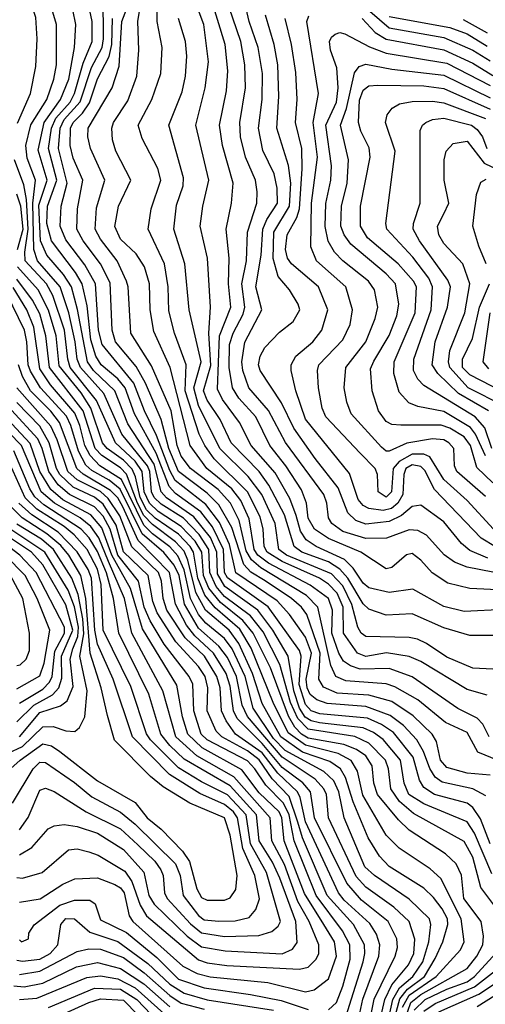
# Model space of a CAD drawing. Extents: x 501367 to 657802, y 482273 to 547541.
# Tile 662 of 714: x 630825 to 632438, y 490128 to 493541. Entities that reach past the tile are written whole.
import ezdxf

# ---------------------------------------------------------------- set-up
doc = ezdxf.new("R2010")
doc.units = 0

msp = doc.modelspace()

# ---------------------------------------------------------------- linework, layer by layer
at = {"layer": '0CON20XD'}
for points in [[(630817.8, 493182.2), (630863.3, 493285), (630881.3, 493378.7), (630886.2, 493475), (630881.1, 493548.9), (630846.1, 493655), (630777, 493815)], [(632440.7, 490850.7), (632395.5, 490875.5), (632288.4, 490898.4), (632265, 490915.6), (632246.2, 490946.2), (632224.8, 491004.8), (632201.5, 491045), (632155.2, 491095), (632109, 491129), (632025, 491160.2), (631890.6, 491170.6), (631855, 491184.1), (631832.1, 491202.2), (631820.7, 491225), (631817.5, 491255), (631836.7, 491345), (631815, 491401.2), (631759.9, 491479.9), (631716.9, 491526.9), (631574, 491624), (631552, 491722), (631517.8, 491797.8), (631470.4, 491860.4), (631364.5, 491944.4), (631345, 491979.1), (631299.7, 492099.7), (631257.2, 492185), (631221.1, 492281.1), (631111.4, 492415), (631098.5, 492465), (631087.5, 492625), (631051.4, 492691.4), (630985, 492778.4), (630965.1, 492825), (630969.5, 492895), (630990, 492975), (630960.3, 493095), (630965.1, 493165), (630979.1, 493195), (631035, 493256.1), (631074.6, 493375), (631111.2, 493445), (631116.2, 493475), (631114, 493625)], [(632451.6, 491055), (632429.3, 491099.3), (632409.9, 491119.9), (632343.7, 491153.7), (632185, 491263.5), (632105, 491292.4), (632005, 491290.1), (631971.5, 491301.5), (631947.7, 491317.7), (631930.6, 491345), (631906.5, 491415), (631909.5, 491495), (631894.7, 491534.7), (631831.5, 491581.5), (631687.8, 491657.8), (631650.7, 491685), (631638.1, 491705), (631620.8, 491810.8), (631591.4, 491875), (631559.8, 491915), (631473.8, 491985), (631415.5, 492065.5), (631347, 492335), (631289.9, 492459.9), (631277.2, 492535), (631274.8, 492625), (631257.2, 492685), (631229, 492729), (631175, 492780.8), (631155.2, 492824.8), (631167.4, 492895), (631210.6, 492985), (631158, 493085), (631147.3, 493125), (631144.8, 493165), (631150.5, 493185), (631200.4, 493259.6), (631231.2, 493345), (631238, 493435), (631234.3, 493535.7), (631249.9, 493625)], [(632445, 491199.4), (632375, 491219), (632215, 491316.6), (632175, 491334.2), (632096.2, 491346.2), (632025, 491333.7), (631995.7, 491345), (631947.2, 491415), (631945.6, 491505), (631925, 491553.8), (631895, 491584.7), (631863.8, 491605), (631735, 491662.7), (631683.2, 491695), (631672.4, 491715), (631669.1, 491775), (631658.2, 491818.2), (631615.1, 491905), (631498.6, 492018.6), (631466.3, 492065), (631447.1, 492105), (631398.2, 492255), (631401.9, 492345), (631361.5, 492455), (631342.2, 492532.2), (631340, 492615), (631327.2, 492695), (631271, 492815), (631281.2, 492885), (631314, 492985), (631304.3, 493025), (631249.3, 493129.3), (631236.1, 493175), (631283.4, 493265), (631313.8, 493355), (631318.4, 493445), (631301.2, 493535), (631300, 493625)], [(632505, 491496.2), (632365, 491489.3), (632295, 491506.8), (632187.4, 491567.4), (632104.8, 491555.2), (632035, 491571.8), (632015, 491587.8), (631980.4, 491640.4), (631950.5, 491670.5), (631851.9, 491715), (631818.1, 491738.1), (631798.4, 491768.4), (631782.8, 491822.8), (631761.2, 491881.2), (631710.8, 491970.8), (631627.8, 492065), (631586.6, 492145), (631528.3, 492225), (631511, 492261), (631517.9, 492445), (631557, 492545), (631549.2, 492625), (631551.2, 492715), (631540.2, 492815), (631559.5, 492905), (631565.2, 492975), (631528, 493105), (631517.5, 493175), (631541.6, 493295), (631546.2, 493363.9), (631536.9, 493455), (631479.6, 493645)], [(632505, 491563.3), (632385, 491569.8), (632308.1, 491588.1), (632254.3, 491624.3), (632215, 491668.2), (632185, 491690.7), (632165, 491686.1), (632115, 491642.7), (632095, 491637.3), (632007.5, 491695), (631895, 491742.9), (631847, 491775), (631825, 491813.8), (631819.1, 491865), (631801.1, 491911.1), (631747.6, 491995), (631691.7, 492065), (631643.2, 492165), (631585, 492229.8), (631562.6, 492265), (631551.5, 492335), (631552.3, 492415), (631564.8, 492454.8), (631599.5, 492520.5), (631604.9, 492545), (631595.1, 492625), (631611, 492705), (631614.2, 492805), (631647.1, 492905), (631647.5, 492945), (631642.6, 492985), (631608.2, 493065), (631590.8, 493135), (631587.7, 493185), (631607.6, 493305), (631604.9, 493384.9), (631591, 493465), (631537.4, 493625)], [(632485, 490449.7), (632423.3, 490533.3), (632395, 490638.6), (632365, 490692.4), (632190.2, 490790.2), (632141, 490831), (632111.4, 490875), (632102.8, 490945), (632092.7, 490975), (632035, 491033.3), (631986.9, 491056.9), (631905, 491069.6), (631825, 491082.3), (631788.6, 491118.6), (631764, 491175), (631726.5, 491306.5), (631668.9, 491418.9), (631624.5, 491474.5), (631535, 491542.2), (631506.1, 491576.1), (631484.4, 491625), (631480.3, 491705), (631447.4, 491757.3), (631392.8, 491812.8), (631315, 491861.6), (631291.6, 491885), (631282, 491905), (631276, 491975), (631268.6, 491995), (631179.7, 492105), (631117.3, 492245), (631035.6, 492335), (631024.4, 492365), (631017.3, 492425), (630995.7, 492525), (630965.3, 492615), (630887.3, 492705), (630874.7, 492744.7), (630870.6, 492905), (630880.7, 492985), (630851.6, 493061.6), (630847.2, 493105), (630863.9, 493176.1), (630919.5, 493265), (630943.9, 493335), (630952.8, 493385), (630953.2, 493525), (630926.7, 493615)], [(632455, 490684.2), (632421.5, 490771.5), (632395, 490811), (632375, 490825.4), (632262.2, 490855), (632225, 490879.3), (632210, 490905), (632188.9, 490985), (632120, 491070), (632078.5, 491098.5), (632029.8, 491119.8), (631865, 491135.6), (631835, 491145.8), (631815, 491167.4), (631793.6, 491236.4), (631800.9, 491335), (631794.4, 491355), (631686.3, 491506.3), (631545, 491606.1), (631535.3, 491625.3), (631531.3, 491705), (631493.3, 491783.3), (631452.7, 491835), (631365, 491898.9), (631343.2, 491923.2), (631298.2, 492038.2), (631222.6, 492175), (631191.1, 492265), (631165, 492296.6), (631107.2, 492345), (631088.6, 492375), (631071.9, 492431.9), (631058.9, 492548.9), (631042.1, 492625), (631018.7, 492665), (630935, 492774.8), (630919.3, 492835), (630921.6, 492895), (630954.1, 492985), (630925.7, 493094.3), (630935.2, 493165), (630950.5, 493199.5), (630999.7, 493255), (631015.1, 493285), (631045, 493390.5), (631076.4, 493465), (631076.9, 493535), (631061, 493605)], [(632483, 490973), (632412.1, 491002.1), (632375, 491070), (632300.6, 491105), (632204.1, 491184.1), (632125, 491229.1), (632095, 491239.5), (631955, 491249.7), (631921.1, 491265), (631902.7, 491302.7), (631857.8, 491505), (631818.5, 491545), (631660.7, 491640.7), (631628.6, 491668.6), (631610.2, 491700.2), (631586, 491805), (631555.1, 491865.1), (631512.6, 491912.6), (631416.6, 491985), (631385, 492027.7), (631370.4, 492065), (631349.9, 492185), (631281.8, 492341.8), (631210, 492455), (631201.1, 492615), (631195.2, 492635), (631162.8, 492705), (631105, 492780.2), (631086.8, 492815), (631091.5, 492888.5), (631120.8, 492985), (631070.4, 493095), (631061.2, 493135), (631062.2, 493165), (631145.4, 493304.6), (631170.1, 493379.9), (631179.1, 493535), (631208.6, 493611.4)], [(632465, 491407.2), (632385, 491407.1), (632295, 491432.9), (632185, 491481.4), (632095, 491476.8), (632035, 491497.6), (632015, 491516.5), (631962.5, 491605), (631935, 491637.1), (631895, 491661.6), (631803.3, 491695), (631776.5, 491715), (631742.6, 491825), (631688.3, 491928.3), (631655, 491975.5), (631557.5, 492075), (631519.5, 492155), (631475, 492222.7), (631461.6, 492255), (631487.2, 492342.8), (631480.4, 492455), (631486.8, 492545), (631475.9, 492715), (631451, 492825), (631459.8, 492895), (631480.4, 492985), (631435.2, 493175), (631467.8, 493305), (631479.4, 493395), (631463.3, 493525), (631430, 493615)], [(632465, 491626.7), (632376, 491644), (632331.3, 491661.3), (632296.1, 491686.1), (632235, 491754.3), (632205, 491770.6), (632175, 491773), (632096.3, 491743.7), (632025, 491742.9), (631945, 491767.4), (631906.9, 491795), (631895.6, 491815), (631889.3, 491865), (631878.5, 491895), (631745.9, 492075.9), (631687.1, 492187.1), (631619.1, 492265), (631598, 492325), (631595.1, 492355), (631605, 492423.6), (631663.9, 492535), (631643.9, 492615), (631661.6, 492725), (631667.4, 492815), (631681.6, 492848.4), (631718.1, 492905), (631717.5, 492957.5), (631707.3, 493007.3), (631667.5, 493087.5), (631652.3, 493165), (631665.1, 493265), (631666, 493355), (631651.7, 493445), (631620, 493535), (631604.2, 493605)], [(632005, 493599.3), (632105, 493512.4), (632295, 493478.9), (632395.2, 493435.2), (632455, 493398.2)], [(632460.7, 490580.7), (632401, 490721), (632375, 490760.8), (632225, 490822.7), (632174, 490855), (632156.9, 490895), (632145.1, 490975), (632085, 491046.3), (632051, 491071), (632015, 491087.1), (631864.3, 491104.3), (631835, 491110.9), (631813.8, 491123.8), (631795, 491155), (631775, 491215), (631755.8, 491335), (631702.9, 491425), (631649.8, 491495), (631536, 491576), (631510.6, 491620.6), (631508, 491695), (631486.1, 491746.1), (631428.1, 491818.1), (631334.3, 491884.3), (631315, 491904.8), (631290.7, 492000.7), (631200.2, 492140.2), (631154.9, 492255), (631080.9, 492325), (631060.4, 492355), (631026.2, 492536.2), (631005.1, 492615), (630977.6, 492657.6), (630919.4, 492725), (630897.1, 492775), (630891.3, 492898.7), (630920.4, 492985), (630889.2, 493089.2), (630910.3, 493185), (630966.7, 493265), (630995.1, 493334.9), (631014.8, 493444.8), (631019.5, 493525), (631008.9, 493575)], [(632447.5, 491675), (632385, 491701.4), (632355.6, 491725.6), (632295, 491801.1), (632215, 491858.6), (632185, 491854.3), (632147.7, 491822.3), (632105, 491802.2), (632025, 491793), (631989.7, 491805), (631961.8, 491831.8), (631928.5, 491918.5), (631849.5, 492020.5), (631775.3, 492125.3), (631732.9, 492212.9), (631658.9, 492325), (631652.3, 492345), (631658, 492375), (631674.7, 492405), (631725, 492457.8), (631772.3, 492495), (631795.3, 492535), (631790, 492555), (631759.7, 492605), (631721, 492651), (631703, 492713), (631705.5, 492805), (631760.4, 492895), (631764.3, 492975), (631756.1, 493036.1), (631715.8, 493165), (631722.9, 493275), (631719.1, 493385), (631706.6, 493455), (631676.9, 493556.9)], [(632466.3, 491775), (632375.9, 491875), (632295, 491946.8), (632245.8, 492025.8), (632225, 492035.6), (632185, 492035.7), (632139.9, 492010.1), (632119.1, 491985), (632113.2, 491905), (632095, 491886.2), (632066.8, 491905), (632064.7, 491965), (632056.8, 491985), (632005, 492038.1), (631885.7, 492165), (631872.8, 492195), (631860.2, 492265), (631857.6, 492325), (631862.2, 492345), (631945, 492431.1), (631970.4, 492485), (631978.7, 492535), (631955.3, 492615), (631853.3, 492705), (631834.2, 492754.2), (631836.8, 492905), (631856.8, 493065), (631842.2, 493185), (631860, 493285), (631819.6, 493535), (631826.6, 493555)], [(632455, 490922.6), (632375, 490929.7), (632305, 490949.2), (632283.7, 490975), (632269, 491039), (632254.8, 491065), (632188, 491128), (632115, 491177.4), (632035, 491199.7), (631925, 491206.5), (631877.6, 491227.6), (631861.2, 491255), (631865.8, 491345), (631819.9, 491479.9), (631801.4, 491505), (631766.7, 491535), (631676.1, 491596.1), (631625.8, 491625.8), (631602.2, 491652.2), (631560.5, 491780.5), (631515, 491860.1), (631475, 491900.3), (631375, 491975.4), (631342, 492055), (631315.4, 492155.4), (631261.2, 492281.2), (631228.9, 492338.9), (631157.5, 492425), (631145.4, 492465), (631138.5, 492628.5), (631105.5, 492695), (631045.8, 492775), (631023.7, 492815), (631025.2, 492885.2), (631043.8, 492985), (631010.8, 493060.8), (630999.8, 493105), (631001.1, 493165), (631010.2, 493185), (631042.9, 493217), (631067.2, 493252.8), (631095, 493335.8), (631135.9, 493414.1), (631145.1, 493455.1), (631147.4, 493545)], [(632465, 491289.5), (632395, 491294), (632305, 491331.3), (632235, 491379.2), (632203.4, 491393.5), (632175, 491399.4), (632025, 491402.7), (632008.7, 491415), (631996.7, 491435), (631975.9, 491514.1), (631945, 491578.5), (631905, 491620.3), (631749.8, 491685), (631723, 491705), (631710.4, 491795), (631664.5, 491895), (631617.2, 491957.2), (631518.7, 492055), (631445, 492203.7), (631428.3, 492265), (631453.9, 492355), (631412.9, 492535), (631397.8, 492695), (631359.6, 492815), (631368.6, 492898.6), (631391.2, 492965), (631393.3, 492993.3), (631341.9, 493175), (631388.4, 493291.6), (631400, 493345), (631404, 493415), (631400, 493465), (631376, 493545)], [(632474, 491714), (632424, 491744), (632262.7, 491912.7), (632229.1, 491979.1), (632215, 491992.9), (632185, 491998.5), (632162.8, 491985), (632155.9, 491965), (632152.3, 491895), (632135.1, 491865), (632113.3, 491846.7), (632085, 491840), (632035, 491846.9), (632015, 491856.7), (631998.4, 491878.4), (631967.8, 491967.8), (631815, 492156.5), (631782.2, 492255), (631766.1, 492325), (631765.7, 492345), (631782.5, 492375), (631840.6, 492425), (631871.7, 492465), (631893, 492535), (631860.5, 492615), (631766.7, 492695), (631753.6, 492715), (631746.3, 492745), (631752, 492795), (631784.9, 492855), (631794.3, 492885.7), (631804.4, 493024.4), (631803.2, 493095), (631781, 493185), (631786.5, 493265), (631781.6, 493358.4), (631767.4, 493455), (631744.8, 493545)], [(632011.9, 493545), (632057, 493497), (632095, 493473.3), (632295, 493436.2), (632395, 493390.9), (632465, 493348)], [(632105, 493552.5), (632315, 493514.3), (632375, 493492.3), (632445, 493449.3)], [(632361.6, 493541.6), (632445, 493495.6)], [(632438.7, 491888.7), (632340, 491975), (632332, 491995), (632329.6, 492055), (632311.9, 492075), (632294.4, 492084.4), (632255, 492088.3), (632166.5, 492073.5), (632105, 492045.2), (632095, 492045.7), (632078.9, 492058.9), (631974.2, 492175), (631958.9, 492215), (631949.3, 492265), (631955.7, 492335), (632024.4, 492425), (632057.2, 492505), (632066, 492545), (632054.3, 492605), (632034.3, 492635), (631945, 492704.8), (631916.4, 492735), (631894, 492774), (631883.8, 492823.8), (631885.8, 492904.2), (631902.9, 492985), (631905.7, 493035), (631886.4, 493175), (631922.5, 493255), (631928.6, 493305), (631924.5, 493374.5), (631902.2, 493435), (631898.3, 493465), (631905, 493480.5), (631918.5, 493491.5), (631935, 493496.8), (631952.1, 493492.1), (632037.1, 493447.1), (632095, 493424.6), (632305, 493390), (632455, 493312.6)], [(632465, 491935.9), (632409.5, 491989.5), (632387.5, 492065), (632365.2, 492095), (632315, 492125.3), (632285, 492135.9), (632145.6, 492135.6), (632115, 492138.4), (632095, 492148.4), (632068.8, 492185), (632046.2, 492255), (632041, 492331), (632052.1, 492357.9), (632105, 492446.1), (632131.9, 492515), (632138.4, 492555), (632127.6, 492625), (632095, 492660), (631972.9, 492762.9), (631949.7, 492795), (631938.3, 492825), (631940.1, 492895), (631960, 492975), (631964.8, 493055), (631937.1, 493175), (631957.1, 493232.9), (631985, 493357.3), (632001.6, 493378.4), (632025, 493386.8), (632115, 493369.5), (632295, 493349.2), (632455, 493270.5)], [(632438.9, 492028.9), (632404.6, 492104.6), (632387.5, 492127.5), (632295, 492183.1), (632205, 492200.2), (632172.9, 492212.9), (632140.5, 492250.5), (632121.7, 492315), (632123.2, 492355), (632195.1, 492525), (632199.8, 492615), (632189.7, 492635), (632136.3, 492695), (632030.4, 492785), (632006.3, 492825), (632006, 492895), (632039.2, 493065), (632036.5, 493096.5), (632007.1, 493155), (631999.3, 493185), (632002.6, 493262.6), (632015, 493296.4), (632035, 493312), (632065.5, 493314.5), (632225, 493311.5), (632295, 493302.5), (632455, 493231.2)], [(632460.9, 492055), (632436.8, 492126.8), (632403.4, 492165), (632225, 492273.2), (632205.1, 492295.1), (632189.8, 492325), (632191.3, 492365), (632250.5, 492535), (632256, 492615), (632242.5, 492645), (632187.8, 492717.8), (632096.7, 492815), (632094.3, 492835), (632126.5, 493085), (632092.1, 493185), (632098.6, 493211.4), (632115.3, 493234.7), (632141, 493249), (632185, 493257.3), (632255, 493258.8), (632295, 493252.8), (632438.6, 493198.6)], [(632449.6, 492185), (632345.6, 492245.6), (632274.5, 492314.5), (632254.8, 492345), (632264.9, 492425), (632307.4, 492545), (632317.8, 492615), (632308.6, 492638.6), (632210.2, 492775), (632189, 492815), (632189.3, 492835), (632213.3, 492905), (632212.8, 493157.3), (632220.4, 493175), (632232.9, 493185), (632255.7, 493195), (632295, 493200.3), (632391.1, 493175), (632410.3, 493160.3), (632428.4, 493135), (632444.2, 493095)], [(632502.2, 492202.2), (632379.2, 492265), (632315.1, 492335), (632310.9, 492355), (632315.6, 492394.4), (632367.9, 492525), (632385.2, 492625), (632360, 492695), (632294.8, 492765), (632277, 492795), (632272.5, 492825), (632295, 492867.9), (632312.6, 492905), (632296.3, 492985), (632296.2, 493055), (632302.5, 493085), (632327.5, 493112.5), (632375, 493120.5), (632434.1, 493044.1), (632557.6, 492985)], [(631225, 492010.7), (631157.3, 492075), (631091.6, 492221.6), (631000.7, 492335), (630991.6, 492365), (630980.7, 492465), (630939.7, 492585), (630918.2, 492625), (630844.9, 492705), (630843.7, 492735), (630855.1, 492814.9), (630848.4, 492918.4), (630839.2, 492969.2), (630807.5, 493055)], [(632440.8, 492695), (632415.9, 492755.9), (632395.5, 492825), (632408.4, 492935), (632422.4, 492977.6), (632441.6, 492988.4)], [(630817.5, 492745), (630837.2, 492815), (630829.9, 492895), (630815.9, 492935.9)], [(632151.7, 490118.3), (632175, 490159.5), (632267.6, 490225), (632352.3, 490317.7), (632364.8, 490345.2), (632355.1, 490425), (632284.6, 490564.6), (632247.7, 490597.7), (632140.1, 490670.1), (632095.2, 490715), (632013.6, 490853.6), (631995.9, 490935.9), (631973.5, 490973.5), (631928.2, 490998.2), (631815, 491026.4), (631755, 491068.9), (631703.6, 491175), (631626.9, 491363.1), (631588.1, 491428.1), (631502, 491502), (631466.2, 491546.2), (631442.8, 491605), (631427.8, 491695), (631415.7, 491715), (631375, 491758.3), (631295, 491813.1), (631265, 491841.9), (631243.2, 491885), (631226.9, 491956.9), (631215, 491982.7), (631185, 492014.6), (631128.5, 492055), (631112.8, 492075), (631072.2, 492195), (631037.8, 492247.8), (630961.8, 492341.8), (630951.2, 492445), (630924.8, 492534.8), (630889.4, 492605), (630817.7, 492685)], [(632114.4, 490045), (632142.2, 490147.8), (632168.9, 490181.1), (632227.8, 490225), (632265, 490286.6), (632291.3, 490345), (632308.8, 490405), (632307.8, 490425), (632289.5, 490459.5), (632259.1, 490499.1), (632225, 490530.9), (632105, 490606.4), (632071.7, 490641.7), (632032.8, 490705), (631980.5, 490830.5), (631954.6, 490914.6), (631936.4, 490945), (631899.8, 490969.8), (631805, 491002.3), (631729.8, 491055), (631665, 491171.3), (631632.4, 491275), (631585, 491379.3), (631551.6, 491425), (631468.8, 491495), (631435.4, 491555.4), (631408, 491668), (631395, 491699), (631365, 491731.4), (631285, 491790.9), (631255, 491822.9), (631233.1, 491865), (631195.8, 491965.8), (631175, 491988.2), (631110.2, 492030.2), (631086.7, 492055), (631045.2, 492185.2), (630928.5, 492335), (630916.5, 492445), (630895, 492521.7), (630869.5, 492569.5), (630815, 492641.2)], [(632098.3, 490055), (632117.8, 490145), (632141, 490185), (632187.8, 490225), (632222, 490275), (632243.2, 490345), (632250.2, 490405), (632245.6, 490425), (632175, 490492.6), (632054.3, 490575), (632021.4, 490605), (631949, 490775), (631931.1, 490865), (631913.4, 490903.4), (631879, 490935), (631745, 491007.9), (631705, 491050), (631634.5, 491155), (631606.2, 491265), (631561, 491361), (631535, 491396.8), (631469.7, 491449.7), (631445, 491479.5), (631416.9, 491535), (631395, 491633.7), (631372.9, 491682.9), (631345, 491713.8), (631285, 491758.6), (631255, 491789.2), (631177.6, 491947.6), (631103.3, 491995), (631070, 492030), (631050.6, 492065), (631034, 492135), (631016.9, 492176.9), (630932.1, 492275), (630895, 492330.9), (630874.4, 492475), (630850.4, 492535), (630802.3, 492612.3)], [(632535, 492232.6), (632385, 492310.2), (632359.7, 492335), (632359.4, 492365), (632393.5, 492436.5), (632417.9, 492545), (632453.3, 492625)], [(632072.2, 490065), (632090.6, 490145), (632114.7, 490195.3), (632172.3, 490265), (632191.1, 490305), (632194.6, 490354.6), (632174.1, 490415), (632121.6, 490465), (632025, 490533.9), (631991.4, 490571.4), (631895.4, 490775), (631887.9, 490855), (631879.1, 490875), (631848.5, 490908.5), (631735, 490984.6), (631615, 491125.4), (631596.4, 491165), (631577, 491265), (631545, 491330), (631515, 491369.9), (631445, 491432.2), (631396.2, 491515), (631377.6, 491615), (631360.5, 491650.5), (631325, 491694), (631249.5, 491759.5), (631173.8, 491913.8), (631134.9, 491944.9), (631075, 491978.6), (631055, 491997.6), (631028.7, 492045), (631002.6, 492135), (630987.1, 492167.1), (630897.2, 492265), (630862.9, 492322.9), (630854.9, 492345), (630850.5, 492425), (630842.1, 492465), (630781.1, 492591.1)], [(632451.1, 492331.1), (632431, 492355), (632455.1, 492525)], [(632009.1, 490489.1), (631958.5, 490548.5), (631846.2, 490775), (631832.4, 490865), (631806.4, 490896.4), (631735, 490949.7), (631665, 491032), (631579.2, 491119.2), (631565.8, 491145.8), (631555, 491231.2), (631540.9, 491275), (631496.9, 491345), (631431.8, 491405), (631403, 491443), (631364.6, 491515), (631344.2, 491625), (631235.7, 491735.7), (631182.3, 491852.3), (631165, 491883.5), (631139.6, 491909.6), (631045.5, 491965.5), (631023.1, 491985), (630963, 492145), (630933.8, 492183.8), (630863.2, 492255), (630835, 492304.4), (630821.3, 492345)], [(631996.7, 490065), (632014.2, 490145.8), (632070, 490295), (632073.2, 490335), (632061, 490371), (632038.7, 490408.7), (631949.6, 490489.6), (631929.9, 490515), (631815, 490761.2), (631796.9, 490845), (631787.5, 490865), (631719.4, 490929.4), (631665, 491000.4), (631573.4, 491065), (631540.5, 491110.5), (631524.9, 491145), (631519.3, 491225), (631508.2, 491265), (631465.7, 491335), (631398.6, 491398.6), (631335.5, 491495), (631321.9, 491535), (631316.9, 491595), (631305.9, 491625), (631214.1, 491714.1), (631172, 491822), (631131.5, 491881.5), (631105, 491905.4), (631025, 491945.9), (630991.8, 491975), (630955.1, 492085.1), (630932.7, 492132.7), (630815.8, 492265)], [(631955, 490085.3), (632014.9, 490275), (632021.5, 490305), (632019.7, 490335), (631982, 490405), (631891.1, 490505), (631805.5, 490705.5), (631789.2, 490759.2), (631759, 490849), (631699.8, 490909.8), (631655, 490976.1), (631615, 491007.3), (631525.2, 491055), (631505.8, 491075), (631475.4, 491145), (631477.5, 491225), (631468, 491265), (631445, 491298.8), (631366.5, 491385), (631301.2, 491485), (631286.2, 491525), (631270.4, 491615), (631185, 491697.2), (631159.5, 491789.5), (631115, 491862.4), (631085, 491886.5), (631011.1, 491921.1), (630964.7, 491964.7), (630953.2, 491985), (630927.6, 492075), (630895, 492132.2), (630815, 492214.4)], [(630825, 490482.5), (630896.4, 490493.6), (630975, 490545.2), (631016.4, 490563.6), (631095, 490566.2), (631155, 490543.8), (631175, 490532.5), (631187.8, 490515), (631204.8, 490435), (631216.8, 490415), (631390.7, 490260.7), (631440.3, 490235), (631485, 490223.2), (631685, 490203.8), (631815, 490171.7), (631845, 490178), (631895, 490216.8), (631923.4, 490295), (631915.9, 490345), (631879.3, 490405), (631812.3, 490512.3), (631741.5, 490695), (631734, 490775), (631724.1, 490795), (631655, 490860.8), (631595, 490940.9), (631457.1, 491017.1), (631407.6, 491065), (631389.6, 491125), (631370.3, 491235), (631250.3, 491430.3), (631209, 491569), (631144.7, 491684.7), (631110, 491780), (631071.9, 491825), (630975, 491877.4), (630933, 491913), (630895.5, 491975), (630861.9, 492071.9), (630765.5, 492175.5)], [(631895, 490109.4), (631922.8, 490135), (631945, 490191.1), (631970.1, 490285), (631969.6, 490335), (631943.1, 490383.1), (631852.5, 490505), (631775.8, 490695), (631758.9, 490785), (631739.6, 490825), (631677.5, 490887.5), (631640.5, 490945), (631615, 490972), (631475.2, 491045), (631453.5, 491065), (631429, 491145), (631425, 491237.9), (631412.5, 491265), (631326.1, 491376.1), (631277.3, 491457.3), (631256.9, 491505), (631236.4, 491595), (631165.8, 491685), (631138.7, 491775), (631115, 491820.3), (631085, 491852.7), (630998.2, 491895), (630958.5, 491928.5), (630926.5, 491975), (630903.8, 492055), (630887.9, 492087.9), (630797.2, 492187.2)], [(630815, 490568.1), (630835, 490565.7), (630903.5, 490585), (630995, 490664.1), (631025, 490667.7), (631065, 490657.3), (631097.3, 490645), (631189.6, 490589.6), (631214.1, 490554.1), (631242.5, 490472.5), (631264.6, 490434.6), (631445, 490282.8), (631475, 490271.8), (631542.7, 490262.7), (631795, 490250.5), (631825, 490257), (631852.6, 490285), (631862, 490305), (631862, 490335), (631827.8, 490415), (631789.5, 490485), (631742.7, 490612.7), (631699, 490695), (631693.3, 490775), (631567, 490917), (631439.5, 490989.5), (631366.8, 491055), (631321.2, 491215), (631213.8, 491415), (631188.5, 491535), (631132.8, 491662.8), (631099.8, 491745), (631072, 491785), (631034.9, 491815), (630945.9, 491865.9), (630900.2, 491905), (630831.2, 492065), (630742.9, 492155)], [(630825, 490732.7), (630854.2, 490775.8), (630895, 490870.3), (630915, 490877.9), (630945, 490865.8), (631055.8, 490795.8), (631175, 490736), (631235, 490681.3), (631293.8, 490625), (631314.8, 490595), (631322.5, 490575), (631327.5, 490515), (631336.5, 490495), (631417.1, 490407.1), (631455, 490375.6), (631535, 490363.2), (631653.7, 490366.3), (631699.2, 490380.8), (631720.7, 490399.3), (631729, 490415), (631680.1, 490585), (631624.4, 490685), (631609.7, 490785), (631545, 490854.1), (631455, 490898.9), (631375, 490948.5), (631278.5, 491045), (631264.4, 491065.6), (631210, 491230), (631115.1, 491425), (631107.1, 491582.9), (631095, 491637), (631058.7, 491705), (631014, 491755), (630979.2, 491785), (630884.8, 491844.8), (630844.2, 491884.2), (630782, 492022)], [(630825, 490645.9), (630867.9, 490672.1), (630923.6, 490736.4), (630945, 490746.4), (630979, 490751), (631025, 490744.5), (631095, 490721.3), (631184.7, 490664.7), (631255.9, 490585.9), (631272.7, 490505), (631290.7, 490475), (631406, 490365), (631455, 490327.4), (631536.8, 490313.2), (631735, 490303), (631770.3, 490319.7), (631787, 490343), (631781.6, 490415), (631726.2, 490565), (631700.8, 490620.8), (631655.3, 490695), (631645.3, 490785), (631555, 490885.3), (631395, 490978.3), (631345.4, 491025), (631314.3, 491064.3), (631272.9, 491202.9), (631168.3, 491415), (631150.6, 491535), (631126.2, 491623.8), (631095, 491698.1), (631066.4, 491745), (631038.7, 491775), (630909.3, 491859.3), (630877.8, 491887.8), (630860.3, 491915), (630805, 492047)], [(632138.7, 490015), (632180.5, 490135), (632215, 490162.7), (632375, 490252.7), (632409.3, 490295), (632429.7, 490335), (632431.7, 490365), (632423.7, 490415), (632363.6, 490495), (632355.5, 490575.5), (632337.6, 490615), (632300.2, 490650.2), (632175, 490731.6), (632137.5, 490767.5), (632064.9, 490855), (632052.6, 490895), (632046, 490955), (632025, 490989.7), (631991.6, 491011.6), (631948.4, 491028.4), (631825, 491051.2), (631801.1, 491065), (631778.5, 491088.5), (631756.6, 491126.6), (631694.5, 491294.5), (631634, 491415), (631598.2, 491458.2), (631520.8, 491520.8), (631480.8, 491570.8), (631462, 491615), (631456.8, 491695), (631433.5, 491733.5), (631385, 491784.9), (631305, 491836.3), (631274.6, 491865), (631256.9, 491905), (631249.9, 491975), (631225, 492010.7)], [(630751.8, 490908.2), (630827, 490975), (630905, 491030.9), (630935, 491024.5), (630964.8, 491005), (631095, 490902.4), (631225, 490828.3), (631266.5, 490775), (631315.1, 490735.1), (631389.4, 490659.4), (631413.4, 490623.4), (631438.9, 490528.9), (631455, 490498.9), (631475, 490489.6), (631535, 490489.6), (631555, 490497.8), (631574.3, 490525.7), (631578.5, 490575), (631555, 490714.5), (631535, 490774.7), (631415, 490825.2), (631322.5, 490882.5), (631278.1, 490918.1), (631153.5, 491043.5), (631129, 491129), (631108.1, 491225), (631069.6, 491345), (631054.8, 491534.8), (631036.9, 491615), (630995.3, 491685), (630968.1, 491718.1), (630919.5, 491759.5), (630834.3, 491814.3), (630793.6, 491855)], [(630800.4, 490825), (630872, 490945), (630895, 490967.4), (630915, 490966.3), (631015, 490896.8), (631075, 490847), (631175, 490794.5), (631225, 490752.5), (631364.9, 490615), (631381.1, 490575), (631391.8, 490505), (631445, 490436.6), (631465, 490420.7), (631515, 490417), (631572, 490418), (631620.3, 490429.7), (631643.4, 490456.6), (631656.2, 490493.8), (631640.5, 490575), (631597.9, 490667.9), (631580.2, 490775), (631566.1, 490795), (631535, 490820.6), (631448.9, 490858.9), (631344.8, 490925), (631215.7, 491055), (631148.9, 491255), (631095, 491376.7), (631085.8, 491425), (631074.1, 491605), (631063.1, 491635), (631025, 491697.2), (630958.5, 491765), (630867.2, 491825), (630822.5, 491865)], [(630735, 490975.5), (630835, 491021.5), (630905, 491089.6), (630941.2, 491091.2), (630985, 491075.8), (631015.9, 491074.1), (631032.2, 491087.7), (631050.8, 491125), (631059.2, 491215), (631033.6, 491335), (631047.2, 491412.8), (631044, 491465), (631028.3, 491548.3), (631006.1, 491605), (630942.9, 491705), (630900.4, 491740.4), (630815, 491792.5)], [(630825, 491172.2), (630905, 491220.1), (630928.5, 491245), (630937.3, 491265), (630947.6, 491352.4), (630980.4, 491415), (630980.8, 491435), (630881.9, 491625), (630825.9, 491685), (630721.3, 491765)], [(630815, 491107.7), (630874.5, 491165.5), (630938.6, 491201.4), (630961.5, 491225), (630971.7, 491258.3), (630970.6, 491335), (631008.9, 491425), (630985, 491512.7), (630905, 491651.2), (630865.9, 491695), (630762.6, 491765)], [(630825, 491054.9), (630895, 491139.2), (630967.3, 491162.7), (630990.1, 491179.9), (631010.3, 491229.7), (630999.8, 491325), (631009.8, 491360.2), (631026.8, 491403.2), (631029.3, 491435), (631015, 491505.7), (630993.3, 491563.3), (630912.7, 491695), (630794.3, 491774.3)], [(630815, 491222.3), (630895, 491266.8), (630909.8, 491310.2), (630930.1, 491425), (630886.4, 491535), (630844.2, 491615), (630774.9, 491685)], [(630815, 491302.1), (630827.5, 491305), (630847.6, 491325), (630859.8, 491355), (630859.6, 491415), (630835.9, 491535), (630793.4, 491615)], [(630825, 490352), (630832, 490345), (630856.2, 490355), (630856.7, 490375), (630875.8, 490404.2), (630965, 490472.1), (631015, 490489.4), (631068.8, 490488.8), (631087, 490477), (631105, 490421.1), (631195, 490376.7), (631300.1, 490290.1), (631375.9, 490215), (631465, 490185.5), (631625, 490162.7), (631731.2, 490141.2), (631825, 490109.9)], [(632037.4, 490065), (632053.4, 490146.6), (632126.5, 490295), (632134.2, 490325), (632131.4, 490355), (632101.7, 490415), (632009.1, 490489.1)], [(630815, 490280.8), (630835, 490277.3), (630895, 490285.3), (630931.3, 490305), (630957.8, 490335), (630968, 490405), (630985, 490425.2), (631015, 490424.3), (631068.8, 490378.8), (631165, 490345.6), (631269.4, 490269.4), (631345, 490197.7), (631395, 490167.1), (631475, 490143.6), (631705, 490107.9)], [(630825, 490231.6), (630895, 490243), (631025, 490311.9), (631065, 490320.1), (631105, 490318.9), (631185, 490290.9), (631256.9, 490236.9), (631345, 490158.7), (631385, 490132.8), (631465, 490111.3)], [(632192.1, 490107.9), (632230.4, 490145), (632305, 490181.3), (632375, 490206.1), (632401.2, 490225), (632501.7, 490335)], [(632225.1, 490105), (632265, 490131.4), (632401.3, 490188.7), (632587.8, 490335)], [(630805, 490192.2), (630840.9, 490189.1), (630905, 490201.8), (631021.9, 490258.1), (631095, 490273), (631175, 490252.7), (631255, 490199), (631345, 490120.1)], [(632277.2, 490102.8), (632416.1, 490163.9), (632545, 490248.5)], [(630825, 490144.5), (630885, 490150), (631058.3, 490221.7), (631105, 490227.3), (631165, 490216.4), (631225, 490185.1), (631325, 490095.9)], [(630925, 490117.1), (631085, 490184.5), (631175, 490180.8), (631231, 490145), (631305, 490067.2)], [(632409.7, 490120.3), (632535, 490199.7)], [(630945, 490080.1), (631064.8, 490134.8), (631105, 490147.1), (631185, 490143), (631285, 490039.3)]]:
    msp.add_lwpolyline(points, dxfattribs=at)

doc.saveas('drawing.dxf')
